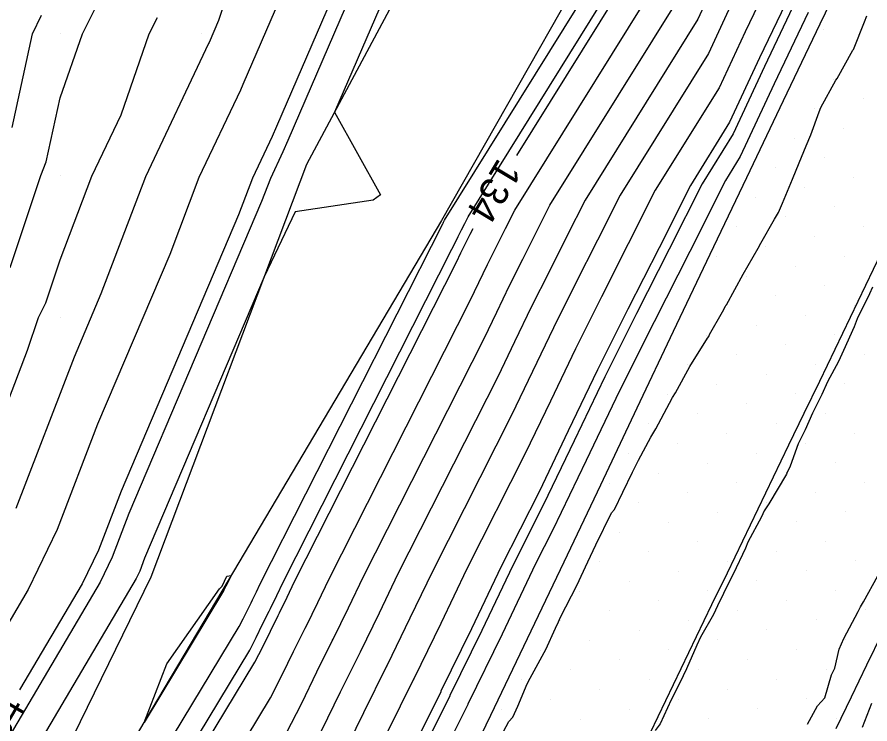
# Model space of a CAD drawing. Extents: x 2354170 to 2357230, y 866100 to 868290.
# Drawn here: x 2355406.9 to 2355467.1, y 866741.3 to 866791.2 of the extents above; entities that cross this region are included whole.
import ezdxf

# ---------------------------------------------------------------- set-up
doc = ezdxf.new("R2010")
doc.units = 0
for name, color, linetype in [('Default', 7, 'Continuous'), ('DTM Contours Major', 7, 'Continuous'), ('DTM Contours Minor', 7, 'Continuous'), ('Exist DTM Breakline', 7, 'Continuous'), ('Exist DTM QL2 LIDAR Elevation Point', 7, 'Continuous'), ('Exist DTM Scan Elevation Point', 7, 'Continuous'), ('Exist Roads EOP', 7, 'Continuous'), ('PH Exist DTM Breakline', 7, 'Continuous')]:
    doc.layers.add(name, color=color, linetype=linetype)

msp = doc.modelspace()

# ---------------------------------------------------------------- linework, layer by layer
at = {"layer": 'Default'}
for points in [[(2355442.177, 866781.423), (2355452.688, 866798.306), (2355453.155, 866799.311), (2355453.627, 866800.298), (2355454.087, 866801.289), (2355454.495, 866802.241), (2355454.95, 866803.211), (2355455.404, 866804.173), (2355455.852, 866805.129), (2355465.802, 866828.432), (2355466.099, 866829.154), (2355466.431, 866829.821), (2355467.159, 866831.297), (2355467.481, 866831.974), (2355467.817, 866832.65), (2355468.179, 866833.342), (2355479.764, 866856.822), (2355480.086, 866857.521), (2355480.428, 866858.196), (2355480.759, 866858.887), (2355481.092, 866859.577), (2355487.199, 866870.545)], [(2355443.152, 866836.683), (2355442.202, 866833.779), (2355440.965, 866829.248), (2355436.398, 866813.224), (2355435.434, 866808.892), (2355435.365, 866808.726), (2355433.95, 866804.709), (2355432.326, 866799.893), (2355425.231, 866783.468), (2355424.934, 866782.768), (2355423.541, 866779.832), (2355422.559, 866777.247), (2355414.273, 866757.751), (2355412.676, 866753.593), (2355411.535, 866751.212), (2355407.118, 866743.739)], [(2355466.355, 866816.157), (2355462.828, 866807.897), (2355461.579, 866805.234), (2355460.315, 866802.553), (2355459.047, 866799.852), (2355458.798, 866799.271), (2355457.529, 866796.534), (2355456.224, 866793.811), (2355454.937, 866791.037), (2355446.99, 866778.272), (2355445.715, 866775.733), (2355444.449, 866773.233), (2355443.212, 866770.768), (2355442.023, 866768.29), (2355440.837, 866765.816), (2355433.795, 866751.924), (2355432.479, 866749.162), (2355431.134, 866746.412), (2355431.079, 866746.303), (2355429.724, 866743.572), (2355428.389, 866740.837), (2355427.029, 866738.167), (2355420.531, 866727.411)], [(2355437.915, 866804.367), (2355429.321, 866784.472), (2355432.555, 866778.646), (2355432.038, 866778.281), (2355426.539, 866777.466), (2355424.366, 866772.87), (2355415.931, 866753.024), (2355415.585, 866752.123), (2355415.338, 866751.608), (2355404.828, 866733.827)], [(2355466.764, 866804.195), (2355465.679, 866801.895), (2355463.599, 866797.463), (2355463.509, 866797.253), (2355461.431, 866792.771), (2355459.294, 866788.311), (2355457.186, 866783.769), (2355454.418, 866779.322), (2355452.206, 866774.917), (2355450.011, 866770.582), (2355447.867, 866766.307), (2355445.805, 866762.01), (2355443.747, 866757.721), (2355441.079, 866752.456), (2355438.979, 866748.046), (2355436.831, 866743.656), (2355436.81, 866743.614), (2355434.649, 866739.256), (2355432.518, 866734.892), (2355430.348, 866730.632), (2355427.465, 866725.86), (2355425.294, 866721.538), (2355423.177, 866717.228), (2355422.013, 866714.825)], [(2355424.745, 866801.613), (2355421.149, 866790.946), (2355420.475, 866789.387), (2355420.447, 866789.321), (2355415.993, 866779.93), (2355412.851, 866771.662), (2355410.958, 866767.207), (2355406.857, 866756.532)], [(2355402.401, 866711.369), (2355408.565, 866724.692), (2355408.813, 866725.203), (2355409.064, 866725.714), (2355409.321, 866726.226), (2355422.604, 866748.214), (2355422.884, 866748.763), (2355423.159, 866749.326), (2355423.437, 866749.888), (2355423.538, 866750.087), (2355423.813, 866750.649), (2355424.082, 866751.214), (2355436.956, 866776.61), (2355436.981, 866776.662), (2355437.006, 866776.715), (2355437.032, 866776.767), (2355437.059, 866776.82), (2355437.086, 866776.873), (2355451.939, 866800.729)], [(2355406.458, 866773.526), (2355408.623, 866780.008), (2355408.999, 866780.985), (2355409.976, 866785.483), (2355411.554, 866790.008), (2355414.354, 866795.63)], [(2355406.585, 866709.362), (2355407.348, 866710.963), (2355412.144, 866721.328), (2355412.917, 866722.924), (2355413.701, 866724.521), (2355414.505, 866726.121), (2355424.816, 866743.19), (2355425.637, 866744.8), (2355426.441, 866746.449), (2355427.258, 866748.095), (2355427.336, 866748.249), (2355428.146, 866749.906), (2355428.938, 866751.569), (2355438.897, 866771.213), (2355439.502, 866772.476), (2355440.109, 866773.741), (2355440.741, 866775), (2355441.387, 866776.276), (2355442.038, 866777.573), (2355453.438, 866795.883)], [(2355426.738, 866795.42), (2355422.853, 866786.427), (2355422.69, 866786.044), (2355419.767, 866779.881), (2355417.705, 866774.455), (2355412.616, 866762.479), (2355409.767, 866755.062), (2355407.731, 866750.816), (2355402.426, 866741.839), (2355399.217, 866734.344), (2355396.897, 866730.111), (2355393.184, 866722.07), (2355391.984, 866718.327), (2355391.6, 866710.905), (2355389.296, 866705.365), (2355383.783, 866696.383), (2355382.108, 866693.351), (2355379.798, 866686.486), (2355378.724, 866682.398), (2355377.831, 866679.521), (2355374.102, 866668.513), (2355372.691, 866664.216), (2355372.475, 866662.008), (2355369.995, 866648.686)], [(2355460.13, 866794.026), (2355458.271, 866790.144), (2355456.437, 866786.191), (2355451.942, 866778.972), (2355450.042, 866775.189), (2355448.157, 866771.465), (2355446.315, 866767.794), (2355444.544, 866764.103), (2355442.777, 866760.419), (2355438.651, 866752.279), (2355436.812, 866748.418), (2355434.932, 866744.575), (2355434.9, 866744.51), (2355433.007, 866740.695)], [(2355406.758, 866704.32), (2355407.771, 866706.473), (2355408.799, 866708.615), (2355409.821, 866710.76), (2355413.933, 866719.646), (2355414.969, 866721.785), (2355416.02, 866723.924), (2355417.097, 866726.069), (2355425.923, 866740.679), (2355427.013, 866742.818), (2355428.083, 866745.01), (2355429.169, 866747.199), (2355429.235, 866747.331), (2355430.313, 866749.534), (2355431.366, 866751.746), (2355439.867, 866768.515), (2355440.763, 866770.383), (2355441.661, 866772.254), (2355442.595, 866774.116), (2355443.551, 866776.004), (2355444.514, 866777.922), (2355454.188, 866793.46)], [(2355457.248, 866791.977), (2355455.687, 866788.614), (2355449.466, 866778.622), (2355447.878, 866775.461), (2355446.303, 866772.349), (2355444.764, 866769.281), (2355443.284, 866766.196), (2355441.807, 866763.118), (2355436.223, 866752.101), (2355434.646, 866748.79), (2355433.033, 866745.493), (2355432.989, 866745.407), (2355431.366, 866742.133), (2355429.766, 866738.855), (2355428.135, 866735.655), (2355422.281, 866725.964), (2355420.657, 866722.731), (2355419.073, 866719.506), (2355417.511, 866716.283), (2355414.768, 866710.355), (2355413.227, 866707.12), (2355411.677, 866703.892), (2355410.151, 866700.647), (2355405.733, 866691.12)], [(2355462.731, 866791.517), (2355460.317, 866786.477), (2355457.936, 866781.346), (2355456.893, 866779.671), (2355454.37, 866774.646), (2355451.865, 866769.698), (2355449.418, 866764.821), (2355447.065, 866759.917), (2355444.718, 866755.022), (2355443.507, 866752.634), (2355441.146, 866747.674), (2355438.73, 866742.737), (2355438.721, 866742.718), (2355436.29, 866737.818)], [(2355380.432, 866698.584), (2355380.79, 866699.232), (2355381.969, 866701.153), (2355385.84, 866710.46), (2355386.134, 866716.166), (2355387.053, 866720.007), (2355387.765, 866722.218), (2355389.976, 866728.506), (2355390.674, 866730.018), (2355394.597, 866737.176), (2355400.023, 866749.851), (2355400.124, 866750.023), (2355403.948, 866758.001), (2355407.677, 866767.708), (2355408.456, 866770.008), (2355408.957, 866771.027), (2355409.976, 866774.077), (2355412.219, 866779.979), (2355414.268, 866784.3), (2355416.258, 866790.008), (2355416.835, 866791.165)], [(2355406.591, 866783.393), (2355408.028, 866790.008), (2355408.657, 866791.327)], [(2355441.06, 866740.468), (2355441.606, 866741.524), (2355441.909, 866741.831), (2355442.26, 866742.589), (2355442.913, 866744.164), (2355443.121, 866744.569), (2355444.105, 866746.374), (2355444.218, 866746.596), (2355444.914, 866748.098), (2355445.114, 866748.536), (2355445.27, 866748.866), (2355446.415, 866751.105), (2355447.175, 866752.781), (2355447.742, 866753.977), (2355448.86, 866756.239), (2355449.064, 866756.475), (2355449.658, 866757.688), (2355450.335, 866759.092), (2355450.765, 866759.953), (2355451.636, 866761.564), (2355451.972, 866762.152), (2355452.952, 866763.958), (2355453.163, 866764.362), (2355453.371, 866764.697), (2355454.384, 866766.551), (2355455.627, 866768.543), (2355455.708, 866768.673), (2355455.772, 866768.794), (2355456.671, 866770.398), (2355456.897, 866770.809), (2355456.947, 866770.89), (2355456.953, 866770.892), (2355458.144, 866773.057), (2355459.188, 866774.902), (2355459.381, 866775.236), (2355460.34, 866776.94), (2355460.621, 866777.413), (2355460.903, 866778.069), (2355461.612, 866779.755), (2355462.089, 866780.905), (2355462.585, 866782.109), (2355462.919, 866782.878), (2355463.502, 866784.5), (2355463.615, 866784.824), (2355464.664, 866786.729), (2355464.774, 866786.864), (2355465.881, 866788.85), (2355465.91, 866788.902), (2355466.7, 866790.864), (2355466.866, 866791.267)], [(2355393.102, 866687.571), (2355394.862, 866690.756), (2355400.024, 866700.789), (2355403.366, 866707.994), (2355403.864, 866709.054), (2355404.371, 866710.109), (2355404.874, 866711.166), (2355410.354, 866723.01), (2355410.865, 866724.064), (2355411.382, 866725.117), (2355411.913, 866726.174), (2355423.71, 866745.702), (2355424.26, 866746.781), (2355424.8, 866747.887), (2355425.348, 866748.991), (2355425.437, 866749.168), (2355425.98, 866750.277), (2355426.51, 866751.392), (2355437.926, 866773.912), (2355438.242, 866774.569), (2355438.558, 866775.228), (2355438.887, 866775.883), (2355439.089, 866776.283)], [(2355467.26, 866772.154), (2355467.06, 866771.675), (2355466.176, 866769.919), (2355465.958, 866769.34), (2355465.225, 866767.666), (2355464.863, 866766.895), (2355464.096, 866765.457), (2355463.694, 866764.583), (2355463.034, 866763.255), (2355462.503, 866762.086), (2355462.029, 866761.092), (2355461.46, 866759.515), (2355461.226, 866759.027), (2355461.189, 866758.946), (2355459.948, 866756.875), (2355459.624, 866756.365), (2355459.438, 866755.953), (2355458.462, 866754.149), (2355458.299, 866753.728), (2355457.423, 866751.897), (2355457.182, 866751.416), (2355456.326, 866749.667), (2355456.053, 866749.065), (2355455.12, 866747.46), (2355454.884, 866746.888), (2355454.149, 866745.228), (2355453.684, 866744.231), (2355453.052, 866743.038), (2355452.295, 866741.356), (2355451.926, 866740.887)], [(2355415.896, 866741.452), (2355417.501, 866745.584), (2355421.216, 866750.859), (2355421.389, 866751.058), (2355421.722, 866751.761), (2355422.046, 866751.809), (2355421.654, 866751.037), (2355421.647, 866751.021), (2355421.639, 866751.006), (2355421.527, 866750.784), (2355421.517, 866750.764), (2355421.508, 866750.744), (2355421.498, 866750.725), (2355415.896, 866741.452)]]:
    msp.add_lwpolyline(points, dxfattribs=at)
at = {"layer": 'DTM Contours Major'}
for points in [[(2355466.355, 866816.157), (2355462.828, 866807.897), (2355461.579, 866805.234), (2355460.315, 866802.553), (2355459.047, 866799.852), (2355458.798, 866799.271), (2355457.529, 866796.534), (2355456.224, 866793.811), (2355454.937, 866791.037), (2355446.99, 866778.272), (2355445.715, 866775.733), (2355444.449, 866773.233), (2355443.212, 866770.768), (2355442.023, 866768.29), (2355440.837, 866765.816), (2355433.795, 866751.924), (2355432.479, 866749.162), (2355431.134, 866746.412), (2355431.079, 866746.303), (2355429.724, 866743.572), (2355428.389, 866740.837), (2355427.029, 866738.167), (2355420.531, 866727.411)], [(2355380.432, 866698.584), (2355380.79, 866699.232), (2355381.969, 866701.153), (2355385.84, 866710.46), (2355386.134, 866716.166), (2355387.053, 866720.007), (2355387.765, 866722.218), (2355389.976, 866728.506), (2355390.674, 866730.018), (2355394.597, 866737.176), (2355400.023, 866749.851), (2355400.124, 866750.023), (2355403.948, 866758.001), (2355407.677, 866767.708), (2355408.456, 866770.008), (2355408.957, 866771.027), (2355409.976, 866774.077), (2355412.219, 866779.979), (2355414.268, 866784.3), (2355416.258, 866790.008), (2355416.835, 866791.165)]]:
    msp.add_lwpolyline(points, dxfattribs=at)
at = {"layer": 'DTM Contours Minor'}
for points in [[(2355434.189, 866801.385), (2355426.023, 866782.481), (2355425.681, 866781.676), (2355424.799, 866779.816), (2355424.177, 866778.178), (2355414.826, 866756.175), (2355413.646, 866753.103), (2355412.803, 866751.344), (2355404.027, 866736.498), (2355402.297, 866732.456), (2355401.046, 866730.174), (2355399.044, 866725.838), (2355395.65, 866715.259), (2355395.441, 866711.202), (2355394.181, 866708.173), (2355385.778, 866694.483), (2355383.225, 866689.862), (2355381.843, 866685.753), (2355380.545, 866680.814), (2355380.101, 866679.381), (2355375.294, 866665.193), (2355375.19, 866664.875)], [(2355404.05, 866711.234), (2355409.758, 866723.571), (2355410.181, 866724.443), (2355410.609, 866725.316), (2355411.049, 866726.191), (2355423.342, 866746.539), (2355423.802, 866747.442), (2355424.253, 866748.367), (2355424.711, 866749.29), (2355424.804, 866749.474), (2355425.258, 866750.401), (2355425.701, 866751.332), (2355437.603, 866774.811), (2355437.822, 866775.267), (2355438.041, 866775.724), (2355438.269, 866776.178), (2355438.502, 866776.638), (2355438.737, 866777.106), (2355452.439, 866799.114)], [(2355461.864, 866792.353), (2355459.635, 866787.699), (2355457.436, 866782.961), (2355455.243, 866779.438), (2355452.927, 866774.827), (2355450.629, 866770.287), (2355448.384, 866765.812), (2355446.225, 866761.312), (2355444.071, 866756.821), (2355441.888, 866752.515), (2355439.701, 866747.922), (2355437.464, 866743.35), (2355437.447, 866743.315), (2355435.196, 866738.777)], [(2355462.672, 866741.334), (2355463.374, 866742.618), (2355463.889, 866743.18), (2355464.362, 866744.803), (2355464.615, 866745.276), (2355464.91, 866746.606), (2355465.248, 866747.373), (2355466.243, 866749.278), (2355466.422, 866749.594), (2355466.63, 866749.947), (2355467.627, 866751.794), (2355468.352, 866753.315), (2355468.734, 866754.06), (2355469.197, 866755.061), (2355469.898, 866756.287), (2355470.609, 866757.383), (2355470.865, 866757.982)], [(2355467.178, 866742.785), (2355466.525, 866741.1)]]:
    msp.add_lwpolyline(points, dxfattribs=at)
at = {"layer": 'Exist DTM Breakline'}
for points in [[(2355464.694, 866741.011), (2355465.781, 866743.262), (2355466.869, 866745.514), (2355467.956, 866747.765), (2355469.043, 866750.016), (2355470.131, 866752.267), (2355471.218, 866754.518), (2355472.306, 866756.769), (2355473.393, 866759.02), (2355474.48, 866761.271), (2355475.568, 866763.523), (2355476.655, 866765.774), (2355477.735, 866768.028), (2355478.812, 866770.285), (2355479.888, 866772.541), (2355480.965, 866774.797), (2355482.046, 866777.051), (2355483.13, 866779.304), (2355484.213, 866781.557), (2355485.297, 866783.81), (2355486.38, 866786.063), (2355487.464, 866788.316), (2355488.547, 866790.569), (2355489.631, 866792.822)], [(2355451.595, 866740.747), (2355452.679, 866743), (2355453.766, 866745.251), (2355454.852, 866747.503), (2355455.939, 866749.755), (2355457.025, 866752.006), (2355458.111, 866754.258), (2355459.197, 866756.51), (2355460.283, 866758.762), (2355461.369, 866761.014), (2355462.452, 866763.267), (2355463.535, 866765.52), (2355464.618, 866767.773), (2355465.7, 866770.027), (2355466.783, 866772.28), (2355467.865, 866774.534), (2355468.947, 866776.787), (2355470.03, 866779.041), (2355471.112, 866781.295), (2355472.194, 866783.549), (2355473.275, 866785.802), (2355474.357, 866788.056), (2355475.441, 866790.309), (2355476.526, 866792.561)]]:
    msp.add_lwpolyline(points, dxfattribs=at)
at = {"layer": 'Exist DTM QL2 LIDAR Elevation Point'}
for p, q in [((2355409.976, 866790.008), (2355409.976, 866790.008)), ((2355419.976, 866790.008), (2355419.976, 866790.008)), ((2355409.976, 866780.008), (2355409.976, 866780.008)), ((2355409.976, 866770.008), (2355409.976, 866770.008))]:
    msp.add_line(p, q, dxfattribs=at)
at = {"layer": 'Exist DTM Scan Elevation Point'}
for p, q in [((2355463.828, 866790.279), (2355463.828, 866790.279)), ((2355465.913, 866788.9), (2355465.913, 866788.9)), ((2355464.534, 866786.815), (2355464.534, 866786.815)), ((2355466.619, 866785.435), (2355466.619, 866785.435)), ((2355463.155, 866784.73), (2355463.155, 866784.73)), ((2355465.24, 866783.35), (2355465.24, 866783.35)), ((2355461.775, 866782.645), (2355461.775, 866782.645)), ((2355463.86, 866781.265), (2355463.86, 866781.265)), ((2355460.396, 866780.56), (2355460.396, 866780.56)), ((2355465.945, 866779.886), (2355465.945, 866779.886)), ((2355462.481, 866779.18), (2355462.481, 866779.18)), ((2355459.016, 866778.475), (2355459.016, 866778.475)), ((2355464.566, 866777.801), (2355464.566, 866777.801)), ((2355461.101, 866777.095), (2355461.101, 866777.095)), ((2355457.637, 866776.39), (2355457.637, 866776.39)), ((2355466.651, 866776.421), (2355466.651, 866776.421)), ((2355463.186, 866775.716), (2355463.186, 866775.716)), ((2355459.722, 866775.01), (2355459.722, 866775.01)), ((2355456.257, 866774.305), (2355456.257, 866774.305)), ((2355465.271, 866774.336), (2355465.271, 866774.336)), ((2355461.807, 866773.631), (2355461.807, 866773.631)), ((2355458.342, 866772.925), (2355458.342, 866772.925)), ((2355463.892, 866772.251), (2355463.892, 866772.251)), ((2355460.427, 866771.546), (2355460.427, 866771.546)), ((2355456.963, 866770.84), (2355456.963, 866770.84)), ((2355465.977, 866770.872), (2355465.977, 866770.872)), ((2355462.512, 866770.166), (2355462.512, 866770.166)), ((2355459.048, 866769.461), (2355459.048, 866769.461)), ((2355455.584, 866768.755), (2355455.584, 866768.755)), ((2355464.597, 866768.787), (2355464.597, 866768.787)), ((2355461.133, 866768.081), (2355461.133, 866768.081)), ((2355457.669, 866767.376), (2355457.669, 866767.376)), ((2355466.682, 866767.408), (2355466.682, 866767.408)), ((2355454.204, 866766.67), (2355454.204, 866766.67)), ((2355463.218, 866766.702), (2355463.218, 866766.702)), ((2355459.754, 866765.997), (2355459.754, 866765.997)), ((2355456.289, 866765.291), (2355456.289, 866765.291)), ((2355465.303, 866765.323), (2355465.303, 866765.323)), ((2355452.825, 866764.585), (2355452.825, 866764.585)), ((2355461.839, 866764.617), (2355461.839, 866764.617)), ((2355458.374, 866763.912), (2355458.374, 866763.912)), ((2355454.91, 866763.206), (2355454.91, 866763.206)), ((2355463.923, 866763.238), (2355463.923, 866763.238)), ((2355460.459, 866762.532), (2355460.459, 866762.532)), ((2355451.445, 866762.5), (2355451.445, 866762.5)), ((2355456.995, 866761.827), (2355456.995, 866761.827)), ((2355466.008, 866761.858), (2355466.008, 866761.858)), ((2355453.53, 866761.121), (2355453.53, 866761.121)), ((2355462.544, 866761.153), (2355462.544, 866761.153)), ((2355450.066, 866760.415), (2355450.066, 866760.415)), ((2355459.08, 866760.447), (2355459.08, 866760.447)), ((2355455.615, 866759.742), (2355455.615, 866759.742)), ((2355464.629, 866759.773), (2355464.629, 866759.773)), ((2355452.151, 866759.036), (2355452.151, 866759.036)), ((2355461.165, 866759.068), (2355461.165, 866759.068)), ((2355448.686, 866758.33), (2355448.686, 866758.33)), ((2355457.7, 866758.362), (2355457.7, 866758.362)), ((2355466.714, 866758.394), (2355466.714, 866758.394)), ((2355454.236, 866757.657), (2355454.236, 866757.657)), ((2355463.25, 866757.688), (2355463.25, 866757.688)), ((2355450.771, 866756.951), (2355450.771, 866756.951)), ((2355459.785, 866756.983), (2355459.785, 866756.983)), ((2355456.321, 866756.277), (2355456.321, 866756.277)), ((2355465.335, 866756.309), (2355465.335, 866756.309)), ((2355452.856, 866755.572), (2355452.856, 866755.572)), ((2355461.87, 866755.603), (2355461.87, 866755.603)), ((2355449.392, 866754.866), (2355449.392, 866754.866)), ((2355454.941, 866754.192), (2355454.941, 866754.192)), ((2355463.955, 866754.224), (2355463.955, 866754.224)), ((2355451.477, 866753.487), (2355451.477, 866753.487)), ((2355460.491, 866753.518), (2355460.491, 866753.518)), ((2355448.013, 866752.781), (2355448.013, 866752.781)), ((2355457.026, 866752.813), (2355457.026, 866752.813)), ((2355466.04, 866752.844), (2355466.04, 866752.844)), ((2355453.562, 866752.107), (2355453.562, 866752.107)), ((2355462.576, 866752.139), (2355462.576, 866752.139)), ((2355450.098, 866751.402), (2355450.098, 866751.402)), ((2355459.111, 866751.433), (2355459.111, 866751.433)), ((2355446.633, 866750.696), (2355446.633, 866750.696)), ((2355455.647, 866750.728), (2355455.647, 866750.728)), ((2355464.661, 866750.759), (2355464.661, 866750.759)), ((2355452.182, 866750.022), (2355452.182, 866750.022)), ((2355461.196, 866750.054), (2355461.196, 866750.054)), ((2355448.718, 866749.317), (2355448.718, 866749.317)), ((2355457.732, 866749.348), (2355457.732, 866749.348)), ((2355466.746, 866749.38), (2355466.746, 866749.38)), ((2355463.281, 866748.674), (2355463.281, 866748.674)), ((2355445.254, 866748.611), (2355445.254, 866748.611)), ((2355454.267, 866748.643), (2355454.267, 866748.643)), ((2355450.803, 866747.937), (2355450.803, 866747.937)), ((2355459.817, 866747.969), (2355459.817, 866747.969)), ((2355447.339, 866747.232), (2355447.339, 866747.232)), ((2355456.352, 866747.263), (2355456.352, 866747.263)), ((2355465.366, 866747.295), (2355465.366, 866747.295)), ((2355443.874, 866746.526), (2355443.874, 866746.526)), ((2355452.888, 866746.558), (2355452.888, 866746.558)), ((2355461.902, 866746.589), (2355461.902, 866746.589)), ((2355449.424, 866745.852), (2355449.424, 866745.852)), ((2355458.437, 866745.884), (2355458.437, 866745.884)), ((2355445.959, 866745.147), (2355445.959, 866745.147)), ((2355454.973, 866745.178), (2355454.973, 866745.178)), ((2355463.987, 866745.21), (2355463.987, 866745.21)), ((2355451.509, 866744.473), (2355451.509, 866744.473)), ((2355460.522, 866744.504), (2355460.522, 866744.504)), ((2355442.495, 866744.441), (2355442.495, 866744.441)), ((2355448.044, 866743.767), (2355448.044, 866743.767)), ((2355457.058, 866743.799), (2355457.058, 866743.799)), ((2355444.58, 866743.062), (2355444.58, 866743.062)), ((2355453.594, 866743.093), (2355453.594, 866743.093)), ((2355462.607, 866743.125), (2355462.607, 866743.125)), ((2355441.115, 866742.356), (2355441.115, 866742.356)), ((2355450.129, 866742.388), (2355450.129, 866742.388)), ((2355459.143, 866742.419), (2355459.143, 866742.419)), ((2355446.665, 866741.682), (2355446.665, 866741.682)), ((2355455.679, 866741.714), (2355455.679, 866741.714)), ((2355464.692, 866741.746), (2355464.692, 866741.746))]:
    msp.add_line(p, q, dxfattribs=at)
at = {"layer": 'Exist Roads EOP'}
msp.add_lwpolyline([(2355406.549, 866671.658), (2355409.164, 866677.058), (2355411.77, 866682.463), (2355414.365, 866687.873), (2355416.947, 866693.288), (2355419.524, 866698.707), (2355422.1, 866704.126), (2355424.682, 866709.542), (2355427.274, 866714.953), (2355429.879, 866720.358), (2355432.494, 866725.758), (2355435.113, 866731.156), (2355437.73, 866736.555), (2355440.34, 866741.958), (2355442.939, 866747.366), (2355445.523, 866752.781), (2355448.099, 866758.2), (2355450.669, 866763.622), (2355453.238, 866769.044), (2355455.81, 866774.465), (2355458.388, 866779.883), (2355460.977, 866785.295), (2355463.574, 866790.704), (2355466.177, 866796.11)], dxfattribs=at)
at = {"layer": 'PH Exist DTM Breakline'}
for points in [[(2355623.276, 867155.352), (2355615.583, 867138.247), (2355608.493, 867123.325), (2355597.576, 867101.035), (2355584.194, 867076.317), (2355571.679, 867051.841), (2355556.972, 867022.361), (2355542.395, 866991.347), (2355529.822, 866965.709), (2355520.718, 866947.043), (2355510.055, 866924.144), (2355500.189, 866901.892), (2355490.411, 866881.383), (2355478.718, 866859.364), (2355464.612, 866830.773), (2355451.411, 866802.435), (2355436.873, 866776.843), (2355421.458, 866750.816), (2355406.881, 866726.275), (2355400.072, 866711.56)], [(2355400.072, 866711.56), (2355405.902, 866730.247), (2355416.389, 866751.717), (2355427.362, 866780.815), (2355441.715, 866807.607), (2355448.758, 866835.801), (2355461.562, 866858.553), (2355478.458, 866887.263), (2355493.304, 866914.341), (2355506.971, 866940.624), (2355519.321, 866966.985), (2355533.541, 866993.952), (2355547.101, 867021.457), (2355560.375, 867044.808), (2355572.32, 867070.568), (2355587.937, 867097.012), (2355600.743, 867121.888), (2355610.75, 867143.33), (2355613.41, 867148.104), (2355613.419, 867152.415)]]:
    msp.add_lwpolyline(points, dxfattribs=at)

# ---------------------------------------------------------------- texts
at = {"layer": 'Default'}
for rotation, p in [(239.00394, (2355440.89, 866781.315)), (59.41261, (2355405.31, 866738.716))]:
    msp.add_text('134', height=2, rotation=rotation, dxfattribs=at).set_placement(p)

doc.saveas('drawing.dxf')
